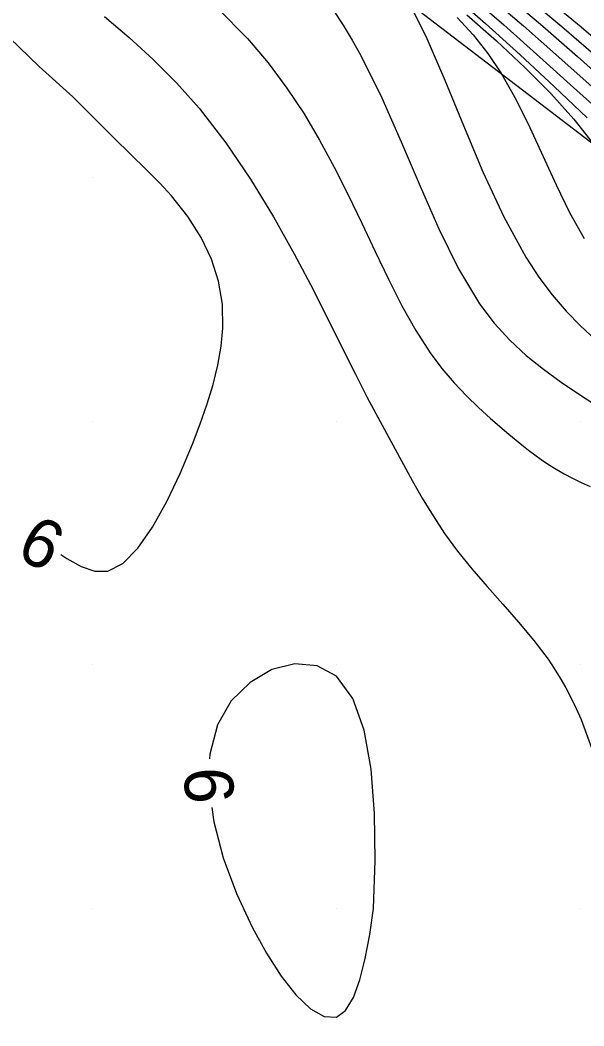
# Model space of a CAD drawing. Extents: x 2602990 to 2605851, y 618069 to 619180.
# Drawn here: x 2603847.03 to 2603870.15, y 618825.18 to 618866.46 of the extents above; entities that cross this region are included whole.
import ezdxf

# ---------------------------------------------------------------- set-up
doc = ezdxf.new("R2010")
doc.units = 0
for name, color, linetype in [('DTM Contours Major', 7, 'Continuous'), ('DTM Contours Major Text', 7, 'Continuous'), ('DTM Contours Minor', 7, 'Continuous'), ('Exist DTM QL2 LIDAR Elevation Point', 7, 'Continuous'), ('PH Exist DTM Breakline', 7, 'Continuous')]:
    doc.layers.add(name, color=color, linetype=linetype)

msp = doc.modelspace()

# ---------------------------------------------------------------- linework, layer by layer
at = {"layer": 'DTM Contours Major'}
for points in [[(2603867.05, 618867.406), (2603868.461, 618866.207), (2603869.884, 618864.96), (2603871.325, 618863.683)], [(2603848.694, 618844.527), (2603848.95, 618844.367), (2603849.535, 618844.035), (2603850.088, 618843.838), (2603850.624, 618843.842), (2603851.246, 618844.164), (2603851.862, 618844.789), (2603852.463, 618845.655), (2603853.041, 618846.697), (2603853.586, 618847.854), (2603854.091, 618849.06), (2603854.409, 618849.886), (2603854.695, 618850.703), (2603854.941, 618851.508), (2603855.137, 618852.298), (2603855.275, 618853.07), (2603855.347, 618853.821), (2603855.325, 618854.799), (2603855.168, 618855.74), (2603854.877, 618856.648), (2603854.457, 618857.531), (2603853.909, 618858.393), (2603853.236, 618859.241), (2603852.755, 618859.766), (2603852.215, 618860.316), (2603850.902, 618861.597), (2603850.104, 618862.384), (2603849.195, 618863.303), (2603847.813, 618864.551), (2603846.17, 618866.127)], [(2603861.516, 618830), (2603861.584, 618831.969), (2603861.563, 618833.904), (2603861.424, 618835.718), (2603861.137, 618837.32), (2603860.672, 618838.621), (2603860, 618839.533), (2603859.206, 618839.964), (2603858.298, 618840.041), (2603857.356, 618839.801), (2603856.459, 618839.28), (2603855.686, 618838.515), (2603855.118, 618837.543), (2603854.806, 618836.337), (2603854.801, 618836.141)], [(2603854.885, 618834.15), (2603854.966, 618833.557), (2603855.357, 618832.082), (2603855.9, 618830.616), (2603856.554, 618829.209), (2603857.131, 618828.163), (2603857.733, 618827.23), (2603858.34, 618826.457), (2603858.934, 618825.887), (2603859.494, 618825.565), (2603860, 618825.536), (2603860.375, 618825.82), (2603860.693, 618826.345), (2603860.961, 618827.068), (2603861.184, 618827.947), (2603861.367, 618828.938), (2603861.516, 618830)]]:
    msp.add_lwpolyline(points, dxfattribs=at)
at = {"layer": 'DTM Contours Minor'}
for points in [[(2603864.691, 618867.57), (2603866.115, 618866.323), (2603867.529, 618865.033), (2603868.922, 618863.732), (2603870.282, 618862.45)], [(2603865.414, 618867.521), (2603866.86, 618866.262), (2603868.337, 618864.937), (2603869.852, 618863.569), (2603871.409, 618862.179)], [(2603866.24, 618867.457), (2603867.671, 618866.226), (2603869.125, 618864.938), (2603870.608, 618863.612)], [(2603867.859, 618867.357), (2603869.247, 618866.19), (2603870.636, 618864.986)], [(2603855.136, 618866.93), (2603856.354, 618865.699), (2603857.203, 618864.7), (2603857.971, 618863.666), (2603858.67, 618862.605), (2603859.311, 618861.523), (2603859.906, 618860.424), (2603860.465, 618859.317), (2603861.037, 618858.129), (2603861.59, 618856.957), (2603862.137, 618855.819), (2603862.688, 618854.734), (2603863.253, 618853.723), (2603863.843, 618852.803), (2603864.327, 618852.157), (2603864.825, 618851.572), (2603865.33, 618851.041), (2603865.832, 618850.557), (2603866.324, 618850.113), (2603867.073, 618849.466), (2603867.607, 618849.022), (2603867.87, 618848.814), (2603868.133, 618848.614), (2603868.4, 618848.423), (2603868.701, 618848.221), (2603869.013, 618848.027), (2603869.336, 618847.841), (2603869.675, 618847.661), (2603870.03, 618847.485), (2603870.405, 618847.313)], [(2603862.999, 618867.141), (2603863.712, 618865.7), (2603864.445, 618863.993), (2603865.208, 618862.13), (2603866.01, 618860.223), (2603866.858, 618858.385), (2603867.761, 618856.728), (2603868.294, 618855.913), (2603868.847, 618855.179), (2603869.417, 618854.514), (2603870.003, 618853.908), (2603870.605, 618853.349)], [(2603868.671, 618867.308), (2603870.033, 618866.174), (2603871.384, 618865.014)], [(2603850.482, 618866.598), (2603851.495, 618865.743), (2603852.486, 618864.84), (2603853.445, 618863.877), (2603854.364, 618862.844), (2603855.462, 618861.425), (2603856.481, 618859.924), (2603857.418, 618858.387), (2603858.272, 618856.864), (2603859.04, 618855.402), (2603859.722, 618854.049), (2603860.777, 618851.921), (2603861.249, 618850.996), (2603861.795, 618849.978), (2603863.108, 618847.568), (2603863.519, 618846.844), (2603863.96, 618846.114), (2603864.437, 618845.386), (2603864.958, 618844.668), (2603865.552, 618843.934), (2603866.181, 618843.21), (2603866.827, 618842.486), (2603867.471, 618841.754), (2603868.093, 618841.004), (2603868.676, 618840.227), (2603868.934, 618839.846), (2603869.178, 618839.454), (2603869.41, 618839.051), (2603869.63, 618838.634), (2603869.837, 618838.203), (2603870.032, 618837.754), (2603870.458, 618836.588)], [(2603859.874, 618866.848), (2603860.27, 618866.25), (2603860.644, 618865.634), (2603861.001, 618864.998), (2603861.86, 618863.271), (2603862.659, 618861.464), (2603863.427, 618859.647), (2603864.198, 618857.887), (2603865.002, 618856.255), (2603865.871, 618854.818), (2603866.474, 618854.026), (2603867.114, 618853.326), (2603867.786, 618852.699), (2603868.488, 618852.13), (2603869.216, 618851.601), (2603869.967, 618851.094), (2603870.831, 618850.535)], [(2603864.947, 618866.564), (2603865.601, 618865.85), (2603866.209, 618865.086), (2603866.769, 618864.255), (2603867.372, 618863.186), (2603867.932, 618862.045), (2603869.005, 618859.692), (2603869.56, 618858.556), (2603870.157, 618857.496)], [(2603865.348, 618866.676), (2603866.568, 618865.601), (2603867.724, 618864.516), (2603868.79, 618863.438), (2603869.737, 618862.384), (2603870.54, 618861.37)]]:
    msp.add_lwpolyline(points, dxfattribs=at)
at = {"layer": 'Exist DTM QL2 LIDAR Elevation Point'}
for p, q in [((2603850, 618860), (2603850, 618860)), ((2603850, 618850), (2603850, 618850)), ((2603860, 618850), (2603860, 618850)), ((2603870, 618850), (2603870, 618850)), ((2603850, 618840), (2603850, 618840)), ((2603860, 618840), (2603860, 618840)), ((2603870, 618840), (2603870, 618840)), ((2603850, 618830), (2603850, 618830)), ((2603860, 618830), (2603860, 618830)), ((2603870, 618830), (2603870, 618830))]:
    msp.add_line(p, q, dxfattribs=at)
at = {"layer": 'PH Exist DTM Breakline'}
msp.add_lwpolyline([(2603845.389, 618878.914), (2603860.775, 618868.843), (2603873.965, 618858.748), (2603887.231, 618850.605), (2603902.633, 618839.071), (2603912.368, 618832.498), (2603921.282, 618825.183)], dxfattribs=at)

# ---------------------------------------------------------------- texts
at = {"layer": 'DTM Contours Major Text'}
for rotation, p in [(332.3792, (2603846.792, 618844.454)), (272.4163, (2603853.747, 618835.752))]:
    msp.add_text('6', height=2, rotation=rotation, dxfattribs=at).set_placement(p)

doc.saveas('drawing.dxf')
